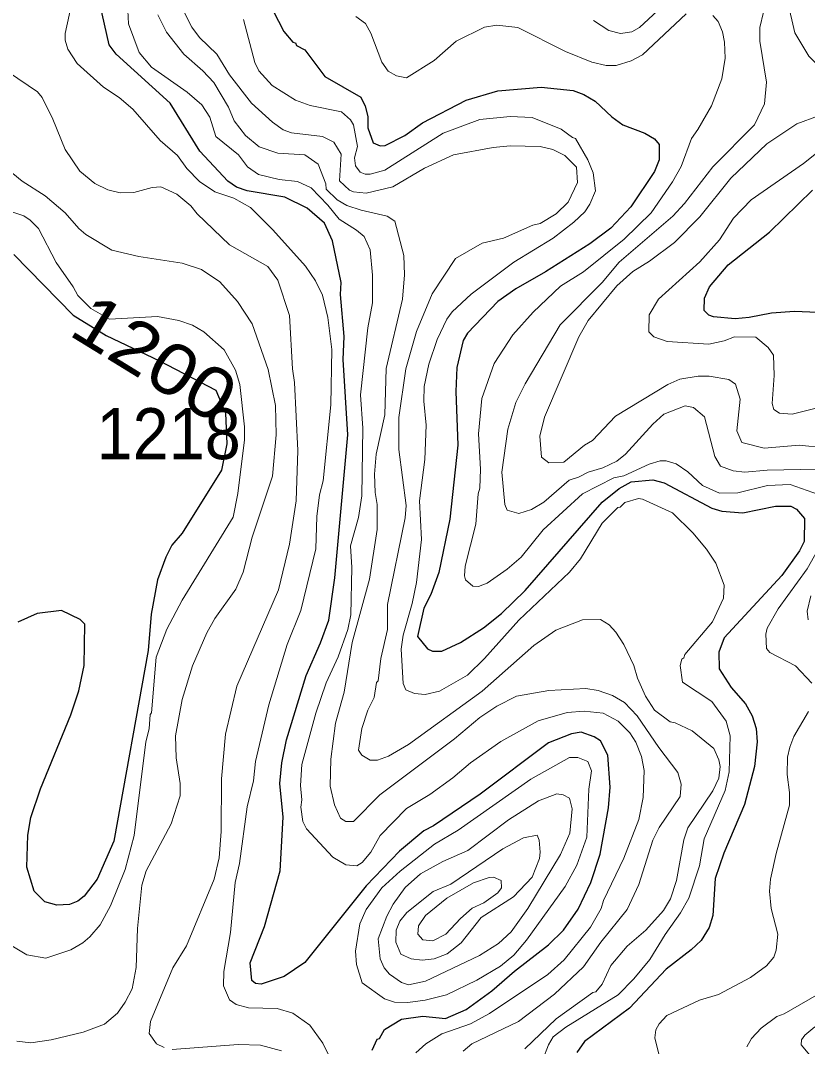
# Model space of a CAD drawing. Extents: x 598.3 to 623.2, y 6902.2 to 6930.1.
# Drawn here: x 604.675 to 605.909, y 6924.282 to 6925.891 of the extents above; entities that cross this region are included whole.
import ezdxf
from ezdxf.enums import TextEntityAlignment as Align

# ---------------------------------------------------------------- set-up
doc = ezdxf.new("R2010")
doc.units = 0
doc.header["$LTSCALE"] = 0.032
doc.layers.add('1', color=7, linetype='Continuous', lineweight=25)
doc.layers.add('2', color=7, linetype='Continuous', lineweight=13)
doc.layers.add('21', color=7, linetype='Continuous')
doc.layers.add('61', color=7, linetype='Continuous')

msp = doc.modelspace()

# ---------------------------------------------------------------- linework, layer by layer
at = {"layer": '1'}
for points in [[(605.2263, 6924.2765), (605.2341, 6924.2938), (605.2377, 6924.2947), (605.2459, 6924.3091), (605.2723, 6924.3253), (605.3059, 6924.33), (605.3412, 6924.326), (605.3738, 6924.3402), (605.4138, 6924.3695), (605.4494, 6924.4003), (605.5031, 6924.4417), (605.5263, 6924.4649), (605.5496, 6924.4977), (605.5692, 6924.5397), (605.5837, 6924.5838), (605.597, 6924.6565), (605.5994, 6924.689), (605.596, 6924.7391), (605.5843, 6924.7618), (605.5746, 6924.7678), (605.5543, 6924.7751), (605.539, 6924.7728), (605.5028, 6924.7585), (605.396, 6924.6779), (605.3225, 6924.6286), (605.3075, 6924.6208), (605.2694, 6924.5886), (605.2172, 6924.5345), (605.1208, 6924.414), (605.0884, 6924.3922), (605.0521, 6924.3802), (605.0436, 6924.381), (605.0378, 6924.3858), (605.0353, 6924.4133), (605.0573, 6924.4707), (605.0822, 6924.5577), (605.087, 6924.6419), (605.0814, 6924.6947), (605.0845, 6924.7274), (605.0919, 6924.7633), (605.1229, 6924.8641), (605.1456, 6924.9156), (605.1583, 6924.9511), (605.168, 6925.0175), (605.1882, 6925.2419), (605.181, 6925.3597), (605.1825, 6925.3957), (605.1769, 6925.4617), (605.1776, 6925.4806), (605.1641, 6925.546), (605.1515, 6925.5737), (605.1247, 6925.597), (605.0897, 6925.6145), (605.0306, 6925.6243), (605.0136, 6925.6303), (604.9999, 6925.6394), (604.9563, 6925.6865), (604.9097, 6925.762), (604.8249, 6925.8386), (604.8138, 6925.8536), (604.7908, 6925.9559)], [(605.0713, 6925.9065), (605.0878, 6925.8743), (605.1018, 6925.8575), (605.1063, 6925.8565), (605.1076, 6925.8525), (605.1208, 6925.8453), (605.1523, 6925.8037), (605.2085, 6925.7711), (605.2153, 6925.7574), (605.2197, 6925.7409), (605.2198, 6925.7231), (605.228, 6925.6997), (605.2391, 6925.6949), (605.2468, 6925.6954), (605.2775, 6925.7111), (605.3054, 6925.7311)], [(605.3054, 6925.7311), (605.3739, 6925.7664), (605.4237, 6925.7814), (605.4914, 6925.787), (605.5416, 6925.7815), (605.5581, 6925.7757), (605.5759, 6925.7652), (605.6024, 6925.7403), (605.6194, 6925.7281), (605.6539, 6925.7149), (605.669, 6925.7061), (605.6763, 6925.697), (605.6763, 6925.6732), (605.6689, 6925.6549), (605.632, 6925.5995), (605.6007, 6925.5658), (605.5676, 6925.541), (605.498, 6925.4971), (605.4518, 6925.4709), (605.4235, 6925.451), (605.3761, 6925.401), (605.3689, 6925.3896), (605.359, 6925.3472), (605.3574, 6925.3098), (605.3606, 6925.2255), (605.3484, 6925.1095), (605.3312, 6925.0258), (605.3185, 6924.9913), (605.3076, 6924.9699), (605.2976, 6924.9255), (605.3133, 6924.9061), (605.321, 6924.9024), (605.3355, 6924.9024), (605.3649, 6924.9162), (605.4008, 6924.9388), (605.4294, 6924.9613), (605.4663, 6924.9974), (605.587, 6925.136), (605.6138, 6925.1575), (605.6325, 6925.1679), (605.6666, 6925.171), (605.6841, 6925.1662), (605.7589, 6925.1266), (605.7748, 6925.1217), (605.8077, 6925.1193), (605.8589, 6925.1297), (605.883, 6925.1296), (605.8916, 6925.1249), (605.9044, 6925.1103), (605.9038, 6925.0743), (605.8967, 6925.0596), (605.8688, 6925.0211), (605.7785, 6924.9234), (605.7703, 6924.9007), (605.7704, 6924.8745), (605.7895, 6924.8452), (605.8121, 6924.82), (605.8225, 6924.801), (605.8285, 6924.7809), (605.8301, 6924.76), (605.8262, 6924.7217), (605.8105, 6924.662), (605.7778, 6924.5857), (605.7645, 6924.5458), (605.7605, 6924.4878), (605.7549, 6924.4687), (605.7425, 6924.4488), (605.7267, 6924.4337), (605.6875, 6924.4035), (605.6299, 6924.3426), (605.5595, 6924.29), (605.5471, 6924.2728)], [(605.9249, 6925.4334), (605.8887, 6925.4349), (605.8526, 6925.4327), (605.8178, 6925.4256), (605.7955, 6925.4236), (605.7619, 6925.4269), (605.7544, 6925.4296), (605.7468, 6925.4369), (605.7476, 6925.456), (605.7555, 6925.4736), (605.7845, 6925.5084), (605.8493, 6925.5595), (605.917, 6925.6256)], [(604.6646, 6925.5245), (604.7573, 6925.4295), (604.8095, 6925.3977), (604.8927, 6925.3577), (604.9813, 6925.3116), (604.9964, 6925.2757), (604.9985, 6925.2277), (604.9901, 6925.186), (604.9283, 6925.0874), (604.9122, 6925.0685), (604.9026, 6925.0499), (604.8896, 6925.0143), (604.8797, 6924.9603), (604.8749, 6924.9036), (604.8214, 6924.6045), (604.795, 6924.5448), (604.7747, 6924.5179), (604.7646, 6924.5103), (604.7519, 6924.5049), (604.7321, 6924.5041), (604.7131, 6924.509), (604.6962, 6924.5261), (604.6847, 6924.5636), (604.6864, 6924.6138), (604.6911, 6924.6416), (604.7063, 6924.6865), (604.7538, 6924.8026), (604.7662, 6924.8401), (604.7746, 6924.8799), (604.7759, 6924.9445), (604.7685, 6924.952), (604.7394, 6924.9662), (604.7008, 6924.9614), (604.6707, 6924.9481)]]:
    msp.add_lwpolyline(points, dxfattribs=at)
at = {"layer": '2'}
for points in [[(605.1493, 6925.1695), (605.1615, 6925.2886), (605.1631, 6925.3756), (605.1568, 6925.4257), (605.1486, 6925.4606), (605.1373, 6925.4833), (605.122, 6925.506), (605.0704, 6925.5633), (605.0357, 6925.598), (605.0096, 6925.6129), (604.9799, 6925.6229), (604.9556, 6925.6391), (604.936, 6925.6594), (604.9212, 6925.6799), (604.8939, 6925.7033), (604.8512, 6925.7524), (604.8294, 6925.771), (604.8051, 6925.7872), (604.764, 6925.8243), (604.7493, 6925.8467), (604.7447, 6925.8605), (604.7447, 6925.8709), (604.7584, 6925.9339)], [(605.7163, 6925.6044), (605.7607, 6925.6618), (605.8258, 6925.7278), (605.8419, 6925.761), (605.8447, 6925.7949), (605.8343, 6925.859), (605.8341, 6925.8808), (605.8456, 6925.929)], [(604.9233, 6925.9212), (604.9435, 6925.881), (604.9558, 6925.8647), (604.9827, 6925.8386), (605.0026, 6925.8065), (605.037, 6925.7619), (605.0699, 6925.7323), (605.087, 6925.72), (605.0997, 6925.7151), (605.1483, 6925.7094), (605.1661, 6925.7005), (605.1777, 6925.6821), (605.1753, 6925.64), (605.1909, 6925.6256), (605.1971, 6925.6226), (605.2171, 6925.6207), (605.2589, 6925.6309), (605.3086, 6925.6598), (605.3541, 6925.681), (605.4159, 6925.6924), (605.4427, 6925.6947), (605.4899, 6925.694), (605.5095, 6925.6891), (605.5285, 6925.6796), (605.5468, 6925.6615), (605.5484, 6925.6376), (605.5337, 6925.6066), (605.5148, 6925.5884), (605.49, 6925.5732), (605.4783, 6925.5707), (605.4321, 6925.5499), (605.399, 6925.5424), (605.3572, 6925.5181), (605.3204, 6925.463), (605.2957, 6925.404), (605.2794, 6925.345), (605.2684, 6925.2691), (605.2684, 6925.2187), (605.2796, 6925.1306), (605.2781, 6925.1114), (605.2506, 6924.9754), (605.2505, 6924.9363), (605.24, 6924.8907), (605.2359, 6924.8556), (605.2334, 6924.853), (605.2295, 6924.8297), (605.2196, 6924.8098), (605.2101, 6924.7812), (605.2052, 6924.747), (605.2101, 6924.7394), (605.2231, 6924.7315), (605.2346, 6924.7315), (605.2519, 6924.7378), (605.2832, 6924.7562), (605.3987, 6924.8398)], [(605.8777, 6925.9216), (605.8892, 6925.8723), (605.9114, 6925.8356), (605.9254, 6925.8213), (605.936, 6925.8157), (605.953, 6925.8008), (605.9588, 6925.7805), (605.9573, 6925.7705), (605.9473, 6925.7605), (605.9464, 6925.7563), (605.9295, 6925.7464), (605.9264, 6925.7418), (605.8925, 6925.7292), (605.8455, 6925.6979), (605.7886, 6925.6442), (605.7401, 6925.5837), (605.7006, 6925.5433), (605.6615, 6925.5141)], [(604.8434, 6925.9072), (604.8442, 6925.8864), (604.861, 6925.8416), (604.8802, 6925.8182), (604.9362, 6925.7791), (604.9593, 6925.7593), (604.972, 6925.7398), (604.9811, 6925.7094), (605.0168, 6925.6807), (605.0307, 6925.6621), (605.0481, 6925.6499), (605.0803, 6925.6422), (605.1095, 6925.639), (605.1307, 6925.6292), (605.157, 6925.6021), (605.1746, 6925.5797), (605.2019, 6925.5628), (605.2136, 6925.5525), (605.223, 6925.5318), (605.227, 6925.4922), (605.227, 6925.4489), (605.2198, 6925.4096), (605.208, 6925.3043), (605.2117, 6925.252), (605.21, 6925.1461), (605.205, 6925.1122), (605.1923, 6925.0677), (605.1946, 6925.0337), (605.1931, 6924.9592), (605.1882, 6924.9366), (605.1732, 6924.8936), (605.1545, 6924.8527), (605.1383, 6924.8052), (605.1163, 6924.7248), (605.1138, 6924.6919), (605.1161, 6924.6691), (605.1146, 6924.6576), (605.1178, 6924.6352), (605.1236, 6924.6236), (605.1645, 6924.5793), (605.1852, 6924.5672), (605.2022, 6924.5658), (605.2106, 6924.5711), (605.2242, 6924.5869), (605.2388, 6924.613), (605.28, 6924.6558)], [(605.2619, 6925.5769), (605.25, 6925.5847), (605.209, 6925.5938), (605.1869, 6925.6013), (605.1717, 6925.6105), (605.1544, 6925.6269), (605.1538, 6925.6354), (605.1419, 6925.6664), (605.1209, 6925.6809), (605.0783, 6925.6833), (605.0494, 6925.6936), (605.0275, 6925.7114), (605.0102, 6925.7342), (605.0011, 6925.7558), (604.9779, 6925.7941), (604.9611, 6925.8126), (604.9309, 6925.8386), (604.9039, 6925.8731), (604.8904, 6925.9006)], [(605.2006, 6925.8978), (605.2157, 6925.8866), (605.2245, 6925.8715), (605.2417, 6925.8264)], [(605.2417, 6925.8264), (605.2513, 6925.8122), (605.2644, 6925.8045), (605.2801, 6925.8018), (605.3238, 6925.8288), (605.3582, 6925.8591), (605.4027, 6925.8809), (605.4221, 6925.8842), (605.4546, 6925.8808), (605.5295, 6925.8427), (605.5709, 6925.8263), (605.5932, 6925.8211), (605.6088, 6925.8211), (605.6323, 6925.8283), (605.6502, 6925.8379), (605.7186, 6925.9021)], [(605.7605, 6925.8995), (605.7692, 6925.8901), (605.7759, 6925.8735), (605.7791, 6925.8578), (605.7799, 6925.8327), (605.7748, 6925.7999), (605.7583, 6925.7577), (605.7373, 6925.7204), (605.7271, 6925.7066), (605.7109, 6925.6627), (605.6972, 6925.6387), (605.6638, 6925.5898), (605.6217, 6925.5486), (605.5579, 6925.4971), (605.5217, 6925.4746), (605.4789, 6925.4342), (605.4471, 6925.3986), (605.4179, 6925.3538), (605.3986, 6925.2989), (605.3931, 6925.2432), (605.3963, 6925.1878), (605.3954, 6925.1581), (605.3928, 6925.1491), (605.389, 6925.1017), (605.3725, 6925.0358), (605.3712, 6925.0206), (605.3729, 6925.014), (605.3844, 6925.0045), (605.3932, 6925.004), (605.4065, 6925.009), (605.4383, 6925.0309), (605.4598, 6925.05), (605.4943, 6925.0927), (605.5563, 6925.149), (605.6054, 6925.174), (605.6211, 6925.1775), (605.661, 6925.1957), (605.6779, 6925.201), (605.6873, 6925.201), (605.703, 6925.1961), (605.7212, 6925.1835), (605.7446, 6925.162), (605.7713, 6925.1501), (605.7999, 6925.1509), (605.8461, 6925.1621), (605.8818, 6925.1636), (605.9354, 6925.1449)], [(605.6736, 6925.9066), (605.6457, 6925.8804), (605.6338, 6925.8735), (605.6159, 6925.8714), (605.5977, 6925.8758), (605.5735, 6925.8916)], [(605.3433, 6925.4231), (605.3516, 6925.4347), (605.3814, 6925.4623), (605.4488, 6925.5126), (605.51, 6925.5502), (605.5427, 6925.575), (605.5599, 6925.5914), (605.5679, 6925.6033), (605.5767, 6925.6244), (605.573, 6925.6526), (605.5645, 6925.6732), (605.5452, 6925.7067), (605.5404, 6925.7078), (605.5228, 6925.7213), (605.4772, 6925.7393), (605.443, 6925.7409), (605.3952, 6925.7361), (605.3379, 6925.715), (605.2463, 6925.657), (605.2234, 6925.6503), (605.2153, 6925.6504), (605.2077, 6925.6536), (605.2002, 6925.6634), (605.1987, 6925.6763), (605.2035, 6925.6938), (605.197, 6925.728), (605.1926, 6925.7357), (605.1782, 6925.7482), (605.129, 6925.7583), (605.1064, 6925.7668), (605.0698, 6925.7896), (605.0486, 6925.8127), (605.0423, 6925.8257), (605.0247, 6925.8929)], [(604.6562, 6925.8105), (604.7015, 6925.7799), (604.7089, 6925.7708), (604.7257, 6925.7367), (604.7447, 6925.6891), (604.7682, 6925.655), (604.7916, 6925.636), (604.8121, 6925.6258), (604.831, 6925.6212), (604.8525, 6925.622), (604.8812, 6925.6298), (604.895, 6925.6309), (604.9202, 6925.6194), (604.9419, 6925.601), (604.952, 6925.5885), (605.0026, 6925.5395), (605.0629, 6925.5059), (605.0785, 6925.4841), (605.0966, 6925.429), (605.1016, 6925.3453), (605.1048, 6925.3238), (605.1096, 6925.217), (605.1072, 6925.1384), (605.0966, 6925.0701), (605.0794, 6924.9984), (605.0143, 6924.8473), (604.9966, 6924.7721), (604.99, 6924.702), (604.9898, 6924.6195), (604.9866, 6924.5783), (604.9786, 6924.5448), (604.9353, 6924.4403), (604.914, 6924.4059), (604.879, 6924.3214), (604.8769, 6924.3027), (604.8884, 6924.2866), (604.9003, 6924.2805)], [(605.9384, 6925.6954), (605.9027, 6925.6671), (605.8209, 6925.6101), (605.7931, 6925.5816), (605.7712, 6925.5475), (605.74, 6925.5132), (605.6752, 6925.4547), (605.6608, 6925.4297), (605.6603, 6925.4034), (605.6679, 6925.3956), (605.6891, 6925.388), (605.7543, 6925.384), (605.7786, 6925.3889), (605.7945, 6925.3952), (605.8282, 6925.3947), (605.8473, 6925.3788), (605.856, 6925.3668), (605.8569, 6925.3349), (605.8537, 6925.2906), (605.8561, 6925.2813), (605.8654, 6925.2756), (605.8852, 6925.2739), (605.9287, 6925.2851)], [(604.6453, 6925.6663), (604.6775, 6925.6393), (604.7135, 6925.6166), (604.7452, 6925.5897), (604.7663, 6925.5654), (604.7775, 6925.5559), (604.8183, 6925.5312), (604.8606, 6925.5215), (604.9286, 6925.511), (604.9586, 6925.5008), (604.9874, 6925.4817), (605.0151, 6925.4509), (605.0383, 6925.4158), (605.0635, 6925.3443), (605.0748, 6925.2879), (605.0756, 6925.2418), (605.0699, 6925.177), (605.0381, 6925.081), (605.0239, 6925.0263), (605.0125, 6924.9994), (604.9798, 6924.9536), (604.9671, 6924.9312), (604.9444, 6924.8794), (604.9284, 6924.8265), (604.9179, 6924.7698), (604.9188, 6924.7351), (604.9251, 6924.695), (604.9251, 6924.6754), (604.911, 6924.6313), (604.8719, 6924.558), (604.8653, 6924.5351), (604.8583, 6924.4673), (604.8563, 6924.4063), (604.8498, 6924.3729), (604.8392, 6924.3516), (604.8272, 6924.3345), (604.8064, 6924.3175), (604.7732, 6924.3049), (604.723, 6924.2928), (604.6909, 6924.2879), (604.6694, 6924.2905)], [(604.6599, 6925.5919), (604.6801, 6925.5849), (604.6901, 6925.5784), (604.7033, 6925.5652), (604.7306, 6925.5121), (604.7577, 6925.4736), (604.7647, 6925.46), (604.7852, 6925.4397), (604.8146, 6925.4229), (604.89, 6925.4274), (604.9233, 6925.4212), (604.9448, 6925.4137), (604.9623, 6925.4033), (604.9941, 6925.3748), (605.0123, 6925.3432), (605.0189, 6925.3206), (605.0263, 6925.2542), (605.0263, 6925.234), (605.0157, 6925.1498), (605.0085, 6925.1124), (604.9286, 6924.9822), (604.9043, 6924.9369), (604.8879, 6924.8929), (604.8805, 6924.8055), (604.8782, 6924.8032), (604.8765, 6924.7807), (604.8717, 6924.7601), (604.8531, 6924.6131), (604.8391, 6924.5601), (604.8161, 6924.503), (604.7996, 6924.4733), (604.7838, 6924.4543), (604.7727, 6924.4448), (604.7541, 6924.4339), (604.7149, 6924.4207), (604.6848, 6924.4262), (604.6563, 6924.4433)], [(605.9248, 6925.188), (605.8457, 6925.1864), (605.8106, 6925.1832), (605.7923, 6925.1854), (605.7725, 6925.1926), (605.764, 6925.2077), (605.7474, 6925.2698), (605.7301, 6925.2848), (605.7172, 6925.2869), (605.6838, 6925.2742), (605.6665, 6925.2584), (605.6238, 6925.2116), (605.6099, 6925.2006), (605.5883, 6925.19), (605.5649, 6925.1832), (605.55, 6925.1751), (605.5353, 6925.1708), (605.4955, 6925.1358), (605.4765, 6925.1245), (605.4564, 6925.1185), (605.4383, 6925.1235), (605.4342, 6925.1326), (605.4295, 6925.183), (605.4392, 6925.2507), (605.4519, 6925.2923), (605.4665, 6925.3214), (605.5214, 6925.4142), (605.5869, 6925.4808), (605.614, 6925.5126), (605.6981, 6925.5847), (605.7163, 6925.6044)], [(605.3692, 6924.2748), (605.3826, 6924.2864), (605.4559, 6924.3217), (605.5124, 6924.3644), (605.5579, 6924.4075), (605.5848, 6924.4457), (605.6265, 6924.497), (605.6447, 6924.5364), (605.6665, 6924.6058), (605.6765, 6924.6257), (605.7095, 6924.6742), (605.7111, 6924.6937), (605.7057, 6924.7123), (605.6758, 6924.7512), (605.6421, 6924.8011), (605.622, 6924.8221), (605.6032, 6924.833), (605.5806, 6924.8408), (605.5617, 6924.844), (605.5034, 6924.8408), (605.453, 6924.8318), (605.4219, 6924.8163), (605.3951, 6924.7982), (605.3557, 6924.7647), (605.2382, 6924.6771), (605.1972, 6924.6354), (605.1852, 6924.6352), (605.1769, 6924.6402), (605.1671, 6924.6611), (605.1606, 6924.6905), (605.1616, 6924.733), (605.1688, 6924.7892), (605.1826, 6924.8378), (605.1952, 6924.9159), (605.2222, 6925.0154), (605.2343, 6925.0931), (605.2343, 6925.1325), (605.2311, 6925.1514), (605.2303, 6925.1798), (605.2328, 6925.2115), (605.2464, 6925.2731), (605.2481, 6925.3457), (605.274, 6925.4543), (605.2772, 6925.4927), (605.2763, 6925.5229), (605.2619, 6925.5769)], [(605.6615, 6925.5141), (605.6351, 6925.498), (605.6101, 6925.4756), (605.5653, 6925.4208), (605.5506, 6925.3956), (605.4965, 6925.2693), (605.4892, 6925.2397), (605.4917, 6925.2069), (605.5035, 6925.1978), (605.5268, 6925.199), (605.5592, 6925.2256), (605.5719, 6925.233), (605.6081, 6925.2712), (605.6899, 6925.3207), (605.7087, 6925.3288), (605.7376, 6925.3337), (605.755, 6925.3338), (605.7859, 6925.3282), (605.7961, 6925.3213), (605.8034, 6925.2976), (605.7985, 6925.2482), (605.806, 6925.2294), (605.8412, 6925.2205), (605.8959, 6925.2253), (605.9361, 6925.2213)], [(605.4941, 6924.2617), (605.5028, 6924.2849), (605.5101, 6924.2973), (605.5303, 6924.3127), (605.612, 6924.3635), (605.6367, 6924.3883), (605.6619, 6924.4185), (605.6857, 6924.4582), (605.7097, 6924.4917), (605.7231, 6924.5151), (605.7395, 6924.5658), (605.7469, 6924.6082), (605.78, 6924.684), (605.7864, 6924.713), (605.788, 6924.7698), (605.7814, 6924.7925), (605.759, 6924.8235), (605.7128, 6924.8538), (605.7096, 6924.8801), (605.7119, 6924.8899), (605.7152, 6924.892), (605.7168, 6924.8973), (605.7603, 6924.9482), (605.7776, 6924.9854), (605.7783, 6925.0059), (605.7652, 6925.0402), (605.7507, 6925.0626), (605.7294, 6925.088), (605.6973, 6925.1192), (605.6505, 6925.141), (605.644, 6925.1418), (605.6225, 6925.1356), (605.6151, 6925.1284), (605.6114, 6925.1279), (605.5871, 6925.1031), (605.5531, 6925.0474), (605.5358, 6925.0265), (605.4564, 6924.9511), (605.4025, 6924.8907), (605.3761, 6924.8649), (605.3321, 6924.8394), (605.3096, 6924.8343), (605.2929, 6924.8362), (605.279, 6924.8418), (605.2748, 6924.8519), (605.2717, 6924.9056), (605.275, 6924.9272), (605.2893, 6924.9769), (605.2957, 6925.0102), (605.3039, 6925.0776), (605.3008, 6925.138), (605.3088, 6925.2028), (605.3113, 6925.2568), (605.3072, 6925.2946), (605.3079, 6925.3173), (605.3153, 6925.3527), (605.3281, 6925.391), (605.3433, 6925.4231)], [(605.1597, 6924.2663), (605.1492, 6924.2874), (605.1284, 6924.316), (605.1019, 6924.3347), (605.0775, 6924.3421), (605.0323, 6924.3429), (605.0131, 6924.3484), (605.0028, 6924.3553), (604.9932, 6924.3773), (604.9939, 6924.4001), (605.0044, 6924.4613), (605.0117, 6924.5396), (605.0183, 6924.5694), (605.0304, 6924.6584), (605.0401, 6924.6989), (605.0433, 6924.7293), (605.0644, 6924.8184), (605.0931, 6924.9126), (605.1147, 6924.966), (605.138, 6925.0627), (605.1395, 6925.1135), (605.1437, 6925.1473), (605.1493, 6925.1695)], [(605.9294, 6925.0685), (605.9085, 6925.0316), (605.863, 6924.969), (605.8457, 6924.9382), (605.8439, 6924.9288), (605.8448, 6924.9066), (605.85, 6924.9003), (605.8905, 6924.8792), (605.9159, 6924.8521)], [(605.9102, 6924.9513), (605.9087, 6924.9653), (605.9141, 6924.9891)], [(605.3987, 6924.8398), (605.4801, 6924.9111), (605.5142, 6924.9353), (605.5565, 6924.9516), (605.5847, 6924.9518), (605.5979, 6924.9436), (605.6085, 6924.932), (605.6209, 6924.9126), (605.6365, 6924.8799), (605.6424, 6924.8602), (605.655, 6924.8316), (605.6692, 6924.8099), (605.6936, 6924.7914), (605.7016, 6924.79), (605.7283, 6924.7775), (605.7621, 6924.7499), (605.7702, 6924.732), (605.7719, 6924.7213), (605.7702, 6924.7031), (605.7604, 6924.6835), (605.7215, 6924.6254), (605.7149, 6924.6067), (605.7038, 6924.5429), (605.6941, 6924.5137), (605.6831, 6924.4956), (605.6554, 6924.4645), (605.6265, 6924.4396), (605.6006, 6924.4091), (605.5869, 6924.3802), (605.5772, 6924.3678), (605.5722, 6924.3668), (605.5149, 6924.3255), (605.466, 6924.2784)], [(605.28, 6924.6558), (605.3168, 6924.6774), (605.353, 6924.7035), (605.3808, 6924.7274), (605.4284, 6924.7605), (605.4867, 6924.7929), (605.532, 6924.8059), (605.5591, 6924.8084), (605.5889, 6924.8051), (605.612, 6924.7925), (605.6305, 6924.7741), (605.6398, 6924.7598), (605.6488, 6924.7369), (605.6528, 6924.7151), (605.6513, 6924.6727), (605.6447, 6924.6385), (605.621, 6924.5779), (605.5891, 6924.5111), (605.5854, 6924.4987), (605.569, 6924.4695), (605.5274, 6924.4183), (605.502, 6924.3951), (605.4106, 6924.3339), (605.3806, 6924.3181), (605.3357, 6924.3021), (605.3106, 6924.2867), (605.2947, 6924.2722)], [(605.9106, 6924.8078), (605.8879, 6924.7685), (605.8812, 6924.752), (605.8779, 6924.7361), (605.8771, 6924.7087), (605.8811, 6924.6808), (605.8811, 6924.6609), (605.86, 6924.585), (605.8512, 6924.5448), (605.8496, 6924.5261), (605.852, 6924.4987), (605.8625, 6924.4587), (605.8602, 6924.4334), (605.8561, 6924.4226), (605.845, 6924.409), (605.8197, 6924.3903), (605.7697, 6924.3637), (605.7395, 6924.355), (605.6886, 6924.331), (605.6765, 6924.318), (605.6715, 6924.3083), (605.6699, 6924.2959)], [(605.8139, 6924.2819), (605.8211, 6924.2949), (605.8366, 6924.3113), (605.8609, 6924.3291), (605.8725, 6924.3334), (605.927, 6924.3647)], [(605.9206, 6924.3129), (605.9048, 6924.3), (605.8998, 6924.2927), (605.899, 6924.2847), (605.9182, 6924.2622)], [(604.9127, 6924.2778), (605.0163, 6924.2854), (605.0514, 6924.2846), (605.0844, 6924.2755)], [(605.6699, 6924.2959), (605.6787, 6924.2598)]]:
    msp.add_lwpolyline(points, dxfattribs=at)
for points in [[(605.5358, 6924.7355), (605.5489, 6924.7354), (605.5644, 6924.7291), (605.5701, 6924.7149), (605.5663, 6924.6859), (605.5628, 6924.6107), (605.5473, 6924.5665), (605.5288, 6924.533), (605.4684, 6924.4492), (605.4488, 6924.4256), (605.4276, 6924.4084), (605.3903, 6924.3861), (605.3428, 6924.3633), (605.3095, 6924.3548), (605.2823, 6924.3511), (605.2612, 6924.352), (605.2459, 6924.3571), (605.2106, 6924.3821), (605.2016, 6924.4108), (605.2004, 6924.4319), (605.2068, 6924.4746), (605.217, 6924.497), (605.2413, 6924.5312), (605.2701, 6924.5571), (605.3243, 6924.5995), (605.3613, 6924.6216), (605.4753, 6924.7014)], [(605.5259, 6924.677), (605.5357, 6924.6718), (605.5402, 6924.6552), (605.5363, 6924.6171), (605.5215, 6924.5834), (605.4706, 6924.499), (605.4445, 6924.4623), (605.4244, 6924.4438), (605.3948, 6924.4248), (605.3102, 6924.385), (605.2834, 6924.379), (605.2724, 6924.3826), (605.2534, 6924.3959), (605.2452, 6924.4056), (605.2387, 6924.4197), (605.236, 6924.4512), (605.2492, 6924.4868), (605.2593, 6924.5054), (605.278, 6924.5315), (605.3021, 6924.5532), (605.3374, 6924.5726), (605.3766, 6924.5898), (605.4404, 6924.6379), (605.4875, 6924.6674), (605.516, 6924.6788)], [(605.4851, 6924.614), (605.4885, 6924.606), (605.4901, 6924.5869), (605.4886, 6924.5772), (605.4771, 6924.5478), (605.4482, 6924.5171), (605.3972, 6924.4847), (605.366, 6924.4447), (605.3441, 6924.4274), (605.3237, 6924.4199), (605.3049, 6924.4175), (605.2877, 6924.4198), (605.2713, 6924.4269), (605.2635, 6924.4457), (605.2642, 6924.465), (605.27, 6924.479), (605.2808, 6924.4923), (605.3221, 6924.5254), (605.3496, 6924.5369), (605.4315, 6924.5925), (605.4637, 6924.6098)], [(605.3834, 6924.4993), (605.4013, 6924.5074), (605.4233, 6924.5231), (605.4292, 6924.5313), (605.4289, 6924.5427), (605.4169, 6924.5478), (605.4099, 6924.5475), (605.3855, 6924.5391), (605.3433, 6924.5148), (605.3098, 6924.488), (605.2991, 6924.4717), (605.2979, 6924.4586), (605.3057, 6924.4496), (605.3213, 6924.4482), (605.3419, 6924.4585), (605.3648, 6924.4832)]]:
    msp.add_lwpolyline(points, close=True, dxfattribs=at)

# ---------------------------------------------------------------- texts
at = {"layer": '21', "width": 0.95}
msp.add_text('1218', height=0.08, dxfattribs=at).set_placement((604.7942, 6925.2035))
at = {"layer": '61', "width": 1.15}
msp.add_text('1200', height=0.08, rotation=328.449, dxfattribs=at).set_placement((604.8645, 6925.3281), align=Align.CENTER)

doc.saveas('drawing.dxf')
